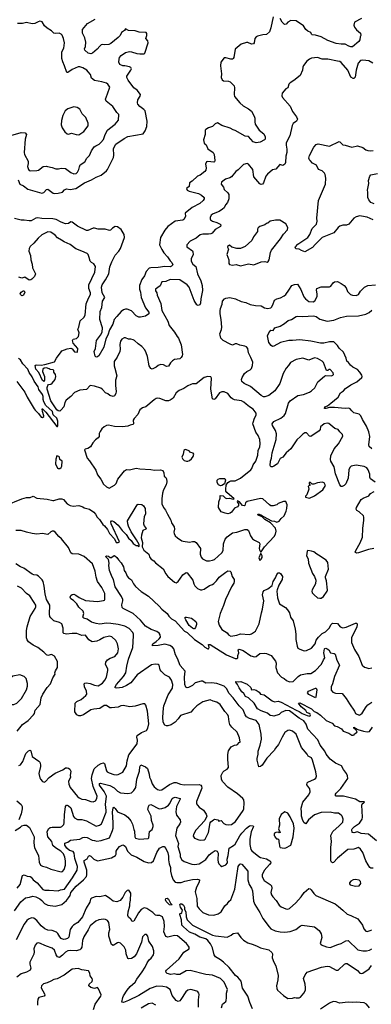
# Model space of a CAD drawing. Extents: x 1690054 to 1842981, y 782881 to 914114.
# Tile 458 of 656: x 1780595 to 1785340, y 806914 to 820218. Entities that reach past the tile are written whole.
import ezdxf

# ---------------------------------------------------------------- set-up
doc = ezdxf.new("R2010")
doc.units = 0

msp = doc.modelspace()

# ---------------------------------------------------------------- linework, layer by layer
at = {"layer": '0CON10XD'}
for points in [[(1780476, 818654), (1780615, 818694), (1780671, 818691), (1780686, 818665), (1780671, 818605), (1780654, 818425), (1780661, 818395), (1780708, 818308), (1780710, 818275), (1780702, 818235), (1780715, 818192), (1780725, 818181), (1780745, 818174), (1780825, 818179), (1780848, 818185), (1780910, 818235), (1780955, 818239), (1780972, 818232), (1781035, 818222), (1781085, 818201), (1781118, 818202), (1781155, 818212), (1781215, 818207), (1781285, 818154), (1781325, 818137), (1781355, 818141), (1781375, 818159), (1781395, 818193), (1781400, 818230), (1781410, 818255), (1781474, 818296), (1781500, 818345), (1781535, 818382), (1781565, 818446), (1781601, 818499), (1781621, 818515), (1781666, 818534), (1781692, 818558), (1781725, 818601), (1781748, 818665), (1781781, 818725), (1781805, 818749), (1781885, 818807), (1781928, 818862), (1781932, 818935), (1781904, 818965), (1781854, 819045), (1781762, 819115), (1781754, 819145), (1781779, 819215), (1781810, 819305), (1781783, 819345), (1781765, 819359), (1781705, 819376), (1781604, 819394), (1781565, 819428), (1781550, 819475), (1781520, 819515), (1781500, 819535), (1781445, 819569), (1781405, 819582), (1781385, 819579), (1781305, 819546), (1781245, 819504), (1781233, 819505), (1781202, 819595), (1781177, 819647), (1781166, 819694), (1781162, 819785), (1781191, 819835), (1781202, 819905), (1781188, 819965), (1781167, 820007), (1781154, 820024), (1781127, 820037), (1781075, 820032), (1781055, 820037), (1781025, 820068), (1780965, 820102), (1780932, 820135), (1780897, 820187), (1780885, 820194), (1780865, 820196), (1780845, 820190), (1780800, 820165), (1780765, 820162), (1780685, 820178), (1780635, 820164), (1780565, 820164)], [(1780574, 818054), (1780597, 817997), (1780645, 817973), (1780705, 817928), (1780895, 817874), (1780919, 817881), (1780955, 817921), (1780975, 817926), (1781045, 817872), (1781065, 817867), (1781115, 817872), (1781173, 817887), (1781200, 817920), (1781225, 817933), (1781275, 817921), (1781354, 817936), (1781469, 818015), (1781565, 818056), (1781625, 818090), (1781693, 818115), (1781765, 818175), (1781779, 818195), (1781861, 818355), (1781867, 818385), (1781859, 818475), (1781893, 818535), (1782006, 818614), (1782055, 818640), (1782261, 818675), (1782289, 818715), (1782311, 818775), (1782314, 818845), (1782287, 818985), (1782272, 819005), (1782215, 819046), (1782191, 819075), (1782185, 819095), (1782188, 819135), (1782222, 819185), (1782224, 819205), (1782182, 819265), (1782134, 819295), (1782060, 819400), (1782043, 819435), (1782043, 819455), (1782097, 819535), (1782102, 819555), (1782093, 819573), (1782075, 819582), (1782016, 819596), (1781985, 819596), (1781945, 819613), (1781932, 819642), (1781936, 819686), (1781941, 819705), (1781966, 819734), (1782025, 819772), (1782075, 819786), (1782105, 819784), (1782175, 819760), (1782215, 819754), (1782275, 819758), (1782285, 819763), (1782330, 819905), (1782323, 819933), (1782297, 819965), (1782312, 820005), (1782312, 820032), (1782300, 820045), (1782207, 820047), (1782155, 820066), (1782065, 820073), (1782025, 820094), (1782009, 820071), (1781970, 820045), (1781949, 820005), (1781925, 819976), (1781823, 819897), (1781796, 819884), (1781745, 819880), (1781715, 819884), (1781695, 819876), (1781675, 819861), (1781642, 819818), (1781576, 819764), (1781555, 819756), (1781517, 819767), (1781473, 819805), (1781470, 819825), (1781482, 819855), (1781488, 819912), (1781473, 819973), (1781444, 820035), (1781444, 820085), (1781510, 820165), (1781615, 820223)], [(1784015, 820258), (1783985, 820108), (1783964, 820055), (1783925, 820018), (1783875, 820014), (1783805, 819996), (1783785, 819984), (1783769, 819965), (1783758, 819905), (1783749, 819891), (1783725, 819888), (1783675, 819910), (1783655, 819911), (1783585, 819886), (1783505, 819818), (1783483, 819707), (1783476, 819694), (1783465, 819686), (1783446, 819684), (1783375, 819704), (1783355, 819700), (1783310, 819645), (1783303, 819595), (1783318, 819485), (1783315, 819435), (1783328, 819405), (1783345, 819390), (1783415, 819386), (1783437, 819377), (1783488, 819325), (1783496, 819295), (1783489, 819205), (1783495, 819182), (1783565, 819096), (1783610, 819055), (1783685, 819012), (1783723, 818983), (1783761, 818915), (1783769, 818885), (1783766, 818836), (1783774, 818805), (1783825, 818726), (1783890, 818675), (1783906, 818635), (1783906, 818605), (1783899, 818595), (1783842, 818565), (1783784, 818554), (1783745, 818569), (1783685, 818638), (1783636, 818645), (1783505, 818721), (1783475, 818729), (1783435, 818753), (1783325, 818787), (1783265, 818824), (1783235, 818812), (1783195, 818774), (1783145, 818756), (1783109, 818735), (1783099, 818725), (1783100, 818665), (1783076, 818596), (1783085, 818550), (1783110, 818525), (1783135, 818474), (1783206, 818425), (1783219, 818395), (1783230, 818315), (1783223, 818297), (1783215, 818292), (1783135, 818301), (1783117, 818295), (1783104, 818265), (1783110, 818215), (1783106, 818185), (1783094, 818165), (1783032, 818118), (1782995, 818103), (1782922, 818035), (1782888, 818015), (1782881, 817965), (1782844, 817935), (1782854, 817915), (1782881, 817901), (1783007, 817867), (1783047, 817847), (1783084, 817815), (1783086, 817795), (1783072, 817775), (1783026, 817735), (1782921, 817679), (1782830, 817605), (1782833, 817557), (1782812, 817518), (1782795, 817509), (1782695, 817495), (1782595, 817422), (1782555, 817374), (1782495, 817275), (1782482, 817175), (1782512, 817112)], [(1785208, 820232), (1785113, 820185), (1785104, 820145), (1785114, 820115), (1785141, 820081), (1785194, 820034), (1785199, 820005), (1785191, 819985), (1785187, 819945), (1785173, 819925), (1785085, 819853), (1785065, 819849), (1785035, 819860), (1784985, 819885), (1784935, 819885), (1784865, 819898), (1784755, 819938), (1784665, 819985), (1784585, 820008), (1784542, 820012), (1784532, 820022), (1784524, 820045), (1784485, 820061), (1784457, 820085), (1784425, 820136), (1784325, 820201), (1784255, 820207), (1784215, 820183), (1784191, 820159), (1784175, 820153), (1784165, 820157), (1784135, 820184), (1784112, 820235)], [(1785360, 819630), (1785305, 819662), (1785225, 819671), (1785195, 819664), (1785162, 819628), (1785135, 819535), (1785120, 819440), (1785106, 819424), (1785095, 819424), (1785062, 819442), (1785023, 819535), (1784935, 819640), (1784915, 819651), (1784884, 819656), (1784755, 819682), (1784675, 819686), (1784615, 819706), (1784535, 819696), (1784506, 819684), (1784471, 819655), (1784425, 819597), (1784416, 819575), (1784411, 819535), (1784378, 819462), (1784296, 819394), (1784243, 819365), (1784228, 819345), (1784215, 819298), (1784185, 819282), (1784138, 819225), (1784133, 819187), (1784143, 819165), (1784247, 819047), (1784278, 818975), (1784330, 818905), (1784342, 818875), (1784330, 818845), (1784286, 818814), (1784270, 818790), (1784241, 818649), (1784192, 818555), (1784190, 818520), (1784200, 818470), (1784198, 818425), (1784186, 818375), (1784182, 818288), (1784174, 818266), (1784144, 818246), (1784105, 818259), (1784052, 818198), (1784005, 818187), (1783940, 818130), (1783918, 818102), (1783886, 818014), (1783873, 817997), (1783855, 817992), (1783835, 817999), (1783753, 818095), (1783739, 818195), (1783685, 818267), (1783665, 818273), (1783615, 818261), (1783545, 818189), (1783514, 818165), (1783455, 818094), (1783430, 818080), (1783374, 818065), (1783319, 818021), (1783314, 817995), (1783345, 817955), (1783354, 817925), (1783405, 817877), (1783416, 817856), (1783419, 817795), (1783401, 817749), (1783373, 817717), (1783354, 817676), (1783334, 817656), (1783285, 817626), (1783204, 817595), (1783181, 817575), (1783166, 817546), (1783164, 817525), (1783172, 817512), (1783195, 817496), (1783255, 817478), (1783302, 817455), (1783310, 817445), (1783303, 817425), (1783235, 817384), (1783191, 817335), (1783173, 817325), (1783145, 817319), (1783065, 817322), (1783029, 817311), (1782975, 817266), (1782895, 817224), (1782849, 817175), (1782850, 817150), (1782925, 817096), (1782933, 817083), (1782936, 817045), (1782909, 816985), (1782908, 816955), (1782930, 816915), (1782973, 816883), (1782996, 816786), (1783041, 816691), (1783056, 816624), (1783061, 816559)], [(1781395, 818663), (1781459, 818705), (1781517, 818785), (1781519, 818819), (1781489, 818895), (1781437, 818947), (1781405, 819009), (1781372, 819032), (1781325, 819040), (1781245, 819011), (1781210, 818985), (1781179, 818925), (1781161, 818855), (1781154, 818795), (1781169, 818755), (1781203, 818703), (1781234, 818674), (1781255, 818672), (1781295, 818686), (1781355, 818668), (1781395, 818663)], [(1785365, 817514), (1785285, 817549), (1785255, 817556), (1785185, 817566), (1785135, 817556), (1785104, 817535), (1785035, 817457), (1785005, 817443), (1784955, 817440), (1784915, 817427), (1784895, 817412), (1784834, 817336), (1784675, 817274), (1784581, 817179), (1784545, 817141), (1784445, 817082), (1784398, 817098), (1784365, 817119), (1784325, 817120), (1784314, 817135), (1784315, 817148), (1784347, 817183), (1784484, 817276), (1784511, 817315), (1784543, 817397), (1784600, 817455), (1784609, 817495), (1784604, 817534), (1784627, 817775), (1784723, 817997), (1784726, 818075), (1784718, 818125), (1784710, 818145), (1784675, 818176), (1784627, 818195), (1784600, 818250), (1784548, 818278), (1784514, 818314), (1784504, 818325), (1784499, 818345), (1784506, 818384), (1784564, 818495), (1784595, 818531), (1784625, 818539), (1784775, 818507), (1784905, 818570), (1784915, 818568), (1784955, 818528), (1784985, 818523), (1785075, 818493), (1785155, 818515), (1785225, 818492), (1785265, 818461), (1785295, 818450), (1785325, 818444), (1785365, 818449)], [(1785378, 817728), (1785335, 817748), (1785305, 817785), (1785295, 817815), (1785295, 817885), (1785287, 817915), (1785306, 818005), (1785301, 818045), (1785321, 818105), (1785335, 818121), (1785425, 818138)], [(1782512, 817112), (1782538, 817068), (1782589, 817015), (1782625, 816960), (1782650, 816935), (1782663, 816905), (1782645, 816886), (1782625, 816879), (1782555, 816884), (1782465, 816870), (1782365, 816866), (1782341, 816859), (1782304, 816816), (1782281, 816759), (1782245, 816709), (1782211, 816625), (1782210, 816575), (1782224, 816535), (1782235, 816463), (1782293, 816325), (1782336, 816265), (1782337, 816243), (1782295, 816213), (1782227, 816197), (1782205, 816198), (1782165, 816216), (1782103, 816283), (1782046, 816306), (1782025, 816308), (1781995, 816297), (1781965, 816275), (1781905, 816208), (1781870, 816165), (1781852, 816105), (1781807, 816025), (1781784, 815955), (1781757, 815905), (1781729, 815791), (1781665, 815678), (1781635, 815656), (1781621, 815661), (1781613, 815673), (1781601, 815735), (1781619, 815775), (1781632, 815885), (1781687, 815953), (1781706, 815995), (1781712, 816055), (1781676, 816165), (1781682, 816275), (1781702, 816328), (1781712, 816415), (1781742, 816465), (1781706, 816526), (1781700, 816605), (1781709, 816635), (1781755, 816705), (1781796, 816785), (1781812, 816878), (1781838, 816945), (1781884, 817036), (1781935, 817091), (1781956, 817125), (1782011, 817275), (1782006, 817315), (1781963, 817383), (1781915, 817420), (1781885, 817422), (1781848, 817402), (1781820, 817375), (1781805, 817370), (1781748, 817388), (1781655, 817386), (1781605, 817401), (1781585, 817401), (1781515, 817370), (1781495, 817369), (1781375, 817426), (1781305, 817484), (1781285, 817485), (1781255, 817465), (1781215, 817459), (1781155, 817480), (1781088, 817518), (1781044, 817526), (1780895, 817531), (1780835, 817540), (1780815, 817537), (1780748, 817502), (1780725, 817500), (1780655, 817509), (1780615, 817509), (1780525, 817531)], [(1783575, 816894), (1783685, 816919), (1783754, 816906), (1783855, 816946), (1783905, 816950), (1783935, 816943), (1783950, 816950), (1783961, 816975), (1783979, 817071), (1783994, 817105), (1784115, 817256), (1784155, 817322), (1784210, 817380), (1784212, 817412), (1784185, 817458), (1784105, 817508), (1784045, 817508), (1783975, 817494), (1783945, 817468), (1783925, 817462), (1783904, 817446), (1783835, 817423), (1783812, 817405), (1783804, 817386), (1783803, 817355), (1783751, 817285), (1783726, 817235), (1783639, 817151), (1783575, 817128), (1783524, 817124), (1783456, 817146), (1783425, 817172), (1783400, 817155), (1783398, 817145), (1783404, 817134), (1783413, 817115), (1783392, 817045), (1783418, 816975), (1783418, 816925), (1783425, 816910), (1783465, 816903), (1783515, 816910), (1783575, 816894)], [(1783061, 816559), (1783038, 816445), (1783034, 816386), (1783025, 816363), (1783005, 816354), (1782984, 816365), (1782949, 816425), (1782883, 816603), (1782854, 816635), (1782755, 816703), (1782625, 816706), (1782565, 816681), (1782515, 816676), (1782489, 816621), (1782428, 816575), (1782428, 816555), (1782446, 816525), (1782452, 816495), (1782498, 816385), (1782515, 816289), (1782593, 816145), (1782614, 816085), (1782684, 815994), (1782718, 815935), (1782739, 815915), (1782776, 815825), (1782792, 815695), (1782789, 815675), (1782776, 815654), (1782755, 815634), (1782685, 815626), (1782655, 815610), (1782628, 815582), (1782603, 815535), (1782574, 815534), (1782535, 815556), (1782495, 815557), (1782465, 815546), (1782435, 815522), (1782385, 815496), (1782365, 815506), (1782343, 815543), (1782320, 815665), (1782303, 815715), (1782285, 815755), (1782245, 815804), (1782195, 815836), (1782145, 815884), (1782125, 815894), (1782095, 815902), (1782065, 815902), (1782023, 815917), (1782005, 815917), (1781975, 815903), (1781956, 815875), (1781945, 815830), (1781951, 815765), (1781948, 815735), (1781911, 815659), (1781872, 815598), (1781871, 815541), (1781879, 815509), (1781904, 815405), (1781890, 815345), (1781887, 815275), (1781898, 815195), (1781892, 815165), (1781873, 815135), (1781855, 815128), (1781812, 815142), (1781785, 815162), (1781754, 815174), (1781712, 815222), (1781688, 815238), (1781605, 815266), (1781544, 815276), (1781495, 815222), (1781405, 815211), (1781335, 815182), (1781287, 815125), (1781221, 815075), (1781204, 815045), (1781189, 814985), (1781155, 814945), (1781135, 814930), (1781115, 814932), (1781095, 814948), (1781015, 815067), (1780966, 815225), (1780964, 815246), (1780974, 815276), (1780985, 815287), (1781015, 815293), (1781033, 815307), (1781075, 815357), (1781084, 815395), (1781078, 815425), (1781058, 815455), (1781057, 815477), (1781048, 815488), (1781005, 815490), (1780992, 815502), (1780955, 815512), (1780925, 815510), (1780907, 815495), (1780901, 815465), (1780929, 815395), (1780930, 815345), (1780925, 815330), (1780905, 815342), (1780852, 815452), (1780813, 815495), (1780804, 815546), (1780816, 815554), (1780885, 815550), (1780935, 815557), (1781064, 815596), (1781090, 815645), (1781155, 815732), (1781166, 815744), (1781235, 815770), (1781285, 815781), (1781302, 815772), (1781335, 815729), (1781373, 815727), (1781378, 815775), (1781318, 815848), (1781308, 815885), (1781315, 815901), (1781361, 815909), (1781389, 815935), (1781398, 815988), (1781380, 816035), (1781391, 816065), (1781410, 816150), (1781462, 816195), (1781478, 816225), (1781493, 816377), (1781522, 816455), (1781552, 816505), (1781550, 816525), (1781527, 816585), (1781529, 816635), (1781611, 816805), (1781618, 816885), (1781595, 816921), (1781565, 816936), (1781546, 816955), (1781534, 817005), (1781517, 817047), (1781505, 817060), (1781435, 817092), (1781351, 817121), (1781275, 817181), (1781195, 817214), (1781160, 817240), (1781105, 817268), (1781073, 817305), (1781015, 817347), (1780975, 817352), (1780939, 817335), (1780895, 817311), (1780844, 817265), (1780785, 817197), (1780735, 817155), (1780722, 817125), (1780720, 817090), (1780740, 817030), (1780744, 816975), (1780763, 816913), (1780770, 816865), (1780807, 816785), (1780793, 816747), (1780758, 816712), (1780745, 816701), (1780725, 816699), (1780665, 816739), (1780625, 816726), (1780585, 816738)], [(1785391, 813971), (1785328, 814015), (1785321, 814035), (1785320, 814075), (1785297, 814137), (1785281, 814161), (1785245, 814180), (1785135, 814200), (1785068, 814185), (1785051, 814165), (1785037, 814135), (1785026, 814024), (1784995, 813947), (1784975, 813926), (1784945, 813909), (1784935, 813910), (1784914, 813935), (1784855, 814083), (1784840, 814175), (1784795, 814254), (1784791, 814275), (1784796, 814325), (1784840, 814420), (1784897, 814485), (1784955, 814590), (1784951, 814615), (1784917, 814647), (1784895, 814680), (1784846, 814695), (1784765, 814760), (1784745, 814766), (1784702, 814758), (1784656, 814715), (1784649, 814681), (1784635, 814663), (1784525, 814584), (1784505, 814592), (1784464, 814634), (1784445, 814637), (1784415, 814619), (1784385, 814584), (1784335, 814541), (1784255, 814420), (1784192, 814365), (1784145, 814306), (1784112, 814288), (1784072, 814218), (1784025, 814187), (1784005, 814178), (1783985, 814178), (1783974, 814195), (1783979, 814255), (1783993, 814295), (1784000, 814365), (1784058, 814545), (1784061, 814621), (1784048, 814665), (1784006, 814735), (1784003, 814757), (1784023, 814787), (1784121, 814835), (1784165, 814870), (1784182, 814898), (1784223, 815035), (1784245, 815070), (1784348, 815142), (1784425, 815154), (1784504, 815186), (1784533, 815205), (1784576, 815244), (1784617, 815325), (1784709, 815401), (1784725, 815408), (1784805, 815407), (1784822, 815415), (1784829, 815425), (1784825, 815448), (1784785, 815492), (1784768, 815492), (1784755, 815480), (1784735, 815480), (1784695, 815587), (1784675, 815606), (1784615, 815640), (1784575, 815648), (1784495, 815617), (1784414, 815644), (1784324, 815626), (1784248, 815585), (1784223, 815545), (1784190, 815510), (1784150, 815435), (1784106, 815304), (1784037, 815205), (1783955, 815142), (1783905, 815121), (1783885, 815123), (1783855, 815140), (1783712, 815262), (1783624, 815304), (1783595, 815327), (1783589, 815355), (1783597, 815385), (1783628, 815435), (1783660, 815465), (1783705, 815489), (1783722, 815505), (1783737, 815545), (1783739, 815589), (1783715, 815653), (1783683, 815715), (1783672, 815775), (1783655, 815797), (1783635, 815806), (1783568, 815818), (1783525, 815838), (1783505, 815839), (1783485, 815830), (1783465, 815822), (1783435, 815833), (1783340, 815885), (1783310, 815915), (1783299, 815955), (1783298, 815975), (1783320, 816030), (1783324, 816065), (1783314, 816165), (1783299, 816245), (1783300, 816285), (1783305, 816315), (1783329, 816375), (1783334, 816415), (1783358, 816445), (1783376, 816456), (1783430, 816465), (1783508, 816445), (1783585, 816411), (1783645, 816398), (1783705, 816368), (1783775, 816354), (1783855, 816353), (1783900, 816325), (1783945, 816316), (1783985, 816324), (1783995, 816334), (1784013, 816365), (1784035, 816429), (1784065, 816448), (1784115, 816458), (1784165, 816486), (1784185, 816504), (1784225, 816564), (1784266, 816624), (1784305, 816640), (1784342, 816642), (1784390, 816570), (1784430, 816475), (1784450, 816445), (1784495, 816412), (1784555, 816406), (1784580, 816420), (1784611, 816479), (1784611, 816515), (1784599, 816565), (1784606, 816584), (1784665, 816610), (1784775, 816608), (1784795, 816616), (1784825, 816660), (1784845, 816676), (1784885, 816680), (1784935, 816654), (1784973, 816625), (1784999, 816595), (1785019, 816545), (1785058, 816505), (1785085, 816495), (1785135, 816492), (1785166, 816505), (1785195, 816551), (1785250, 816605), (1785295, 816626), (1785395, 816636)], [(1780625, 816488), (1780604, 816504), (1780600, 816515), (1780613, 816535), (1780643, 816555), (1780655, 816556), (1780666, 816535), (1780645, 816494), (1780625, 816488)], [(1785345, 814420), (1785310, 814450), (1785306, 814475), (1785318, 814585), (1785305, 814650), (1785276, 814726), (1785220, 814815), (1785197, 814865), (1785175, 814886), (1785106, 814906), (1785075, 814933), (1785055, 814962), (1785038, 814968), (1784985, 814964), (1784845, 814979), (1784775, 814979), (1784725, 814964), (1784710, 814965), (1784712, 814985), (1784748, 815002), (1784794, 815035), (1784893, 815117), (1784925, 815174), (1784965, 815202), (1784991, 815235), (1785065, 815283), (1785146, 815325), (1785212, 815385), (1785216, 815395), (1785210, 815415), (1785187, 815455), (1785155, 815490), (1785091, 815521), (1785058, 815548), (1785032, 815585), (1785010, 815605), (1785000, 815645), (1784964, 815725), (1784908, 815778), (1784886, 815816), (1784835, 815864), (1784777, 815867), (1784701, 815849), (1784655, 815848), (1784525, 815872), (1784375, 815890), (1784277, 815883), (1784225, 815883), (1784113, 815857), (1784025, 815808), (1784005, 815802), (1783988, 815815), (1783959, 815855), (1783941, 815945), (1783955, 815985), (1783985, 816021), (1784015, 816020), (1784037, 816053), (1784111, 816079), (1784168, 816112), (1784220, 816155), (1784261, 816169), (1784325, 816206), (1784345, 816211), (1784415, 816207), (1784560, 816215), (1784596, 816206), (1784645, 816171), (1784745, 816143), (1784835, 816160), (1784926, 816194), (1785005, 816212), (1785166, 816216), (1785265, 816237), (1785309, 816261), (1785347, 816293)], [(1780555, 815330), (1780664, 815184), (1780695, 815118), (1780791, 814961), (1780805, 814940), (1780849, 814899), (1780885, 814847), (1780905, 814842), (1780920, 814855), (1780922, 814865), (1780903, 814925), (1780900, 814960), (1780905, 814960), (1780950, 814915), (1781095, 814722), (1781105, 814720), (1781112, 814728), (1781112, 814795), (1781095, 814836), (1781048, 814878), (1781039, 814925), (1780948, 815005), (1780923, 815055), (1780914, 815085), (1780914, 815125), (1780901, 815155), (1780853, 815223), (1780845, 815257), (1780792, 815332), (1780765, 815391), (1780721, 815451), (1780705, 815498), (1780638, 815568), (1780605, 815624), (1780578, 815638)], [(1783155, 812907), (1783195, 812914), (1783225, 812926), (1783325, 813013), (1783339, 813045), (1783344, 813135), (1783369, 813201), (1783395, 813231), (1783465, 813286), (1783527, 813293), (1783635, 813330), (1783665, 813330), (1783683, 813315), (1783709, 813245), (1783737, 813205), (1783762, 813185), (1783827, 813155), (1783834, 813135), (1783827, 813075), (1783830, 813055), (1783845, 813030), (1783855, 813030), (1783897, 813095), (1784029, 813235), (1784047, 813265), (1784054, 813305), (1784047, 813347), (1783980, 813420), (1783901, 813465), (1783869, 813499), (1783812, 813525), (1783810, 813535), (1783825, 813536), (1783858, 813525), (1783885, 813506), (1783995, 813448), (1784035, 813444), (1784065, 813430), (1784095, 813440), (1784124, 813476), (1784165, 813512), (1784191, 813575), (1784201, 813615), (1784203, 813663), (1784185, 813708), (1784155, 813708), (1784085, 813679), (1784065, 813663), (1784015, 813651), (1783985, 813651), (1783965, 813661), (1783877, 813745), (1783845, 813749), (1783665, 813710), (1783641, 813689), (1783632, 813655), (1783625, 813648), (1783600, 813655), (1783562, 813705), (1783533, 813717), (1783532, 813705), (1783550, 813675), (1783550, 813655), (1783533, 813637), (1783495, 813618), (1783455, 813563), (1783435, 813550), (1783405, 813543), (1783368, 813548), (1783315, 813568), (1783277, 813627), (1783282, 813705), (1783300, 813755), (1783302, 813788), (1783340, 813785), (1783367, 813757), (1783385, 813749), (1783426, 813754), (1783475, 813738), (1783488, 813742), (1783391, 813831), (1783379, 813849), (1783375, 813875), (1783380, 813930), (1783406, 813964), (1783425, 813980), (1783445, 813988), (1783502, 813988), (1783575, 814021), (1783715, 814137), (1783729, 814155), (1783745, 814203), (1783781, 814255), (1783809, 814335), (1783814, 814396), (1783835, 814448), (1783840, 814485), (1783836, 814545), (1783815, 814600), (1783781, 814645), (1783743, 814755), (1783744, 814775), (1783765, 814835), (1783788, 814875), (1783785, 814903), (1783746, 814956), (1783695, 814985), (1783650, 815025), (1783622, 815052), (1783589, 815069), (1783495, 815082), (1783465, 815094), (1783448, 815108), (1783405, 815167), (1783355, 815188), (1783325, 815188), (1783292, 815175), (1783235, 815093), (1783215, 815088), (1783197, 815097), (1783176, 815225), (1783182, 815375), (1783175, 815390), (1783135, 815398), (1783085, 815381), (1782975, 815296), (1782925, 815296), (1782905, 815290), (1782865, 815271), (1782812, 815235), (1782745, 815208), (1782705, 815174), (1782668, 815105), (1782627, 815075), (1782605, 815069), (1782565, 815069), (1782485, 815100), (1782455, 815104), (1782435, 815099), (1782408, 815082), (1782297, 814985), (1782252, 814975), (1782216, 814945), (1782189, 814885), (1782141, 814829), (1782128, 814805), (1782129, 814755), (1782124, 814746), (1782085, 814739), (1782055, 814724), (1781984, 814716), (1781875, 814720), (1781795, 814737), (1781765, 814734), (1781735, 814717), (1781702, 814688), (1781680, 814655), (1781667, 814625), (1781666, 814585), (1781655, 814568), (1781618, 814542), (1781580, 814500), (1781552, 814445), (1781516, 814424), (1781478, 814415), (1781469, 814405), (1781505, 814293), (1781537, 814257), (1781621, 814131), (1781645, 814069), (1781690, 814010), (1781725, 813943), (1781765, 813905), (1781803, 813887), (1781873, 813927), (1781895, 813953), (1781921, 814009), (1782010, 814120), (1782035, 814141), (1782075, 814134), (1782165, 814158), (1782215, 814149), (1782365, 814141), (1782415, 814132), (1782496, 814136), (1782525, 814126), (1782539, 814095), (1782545, 814048), (1782565, 814032), (1782576, 814015), (1782580, 813975), (1782571, 813935), (1782536, 813864), (1782521, 813819), (1782511, 813745), (1782514, 813675), (1782534, 813625), (1782563, 813593), (1782588, 813535), (1782635, 813455), (1782645, 813421), (1782678, 813365), (1782684, 813335), (1782674, 813295), (1782680, 813275), (1782695, 813246), (1782725, 813216), (1782785, 813176), (1782801, 813171), (1782885, 813160), (1782928, 813168), (1782955, 813167), (1782975, 813152), (1783036, 813075), (1783031, 812995), (1783046, 812955), (1783063, 812933), (1783115, 812908), (1783155, 812907)], [(1782865, 814252), (1782885, 814260), (1782912, 814285), (1782935, 814318), (1782946, 814346), (1782935, 814362), (1782901, 814371), (1782885, 814388), (1782835, 814412), (1782822, 814408), (1782810, 814395), (1782801, 814349), (1782784, 814305), (1782795, 814280), (1782815, 814263), (1782845, 814252), (1782865, 814252)], [(1781135, 814152), (1781155, 814168), (1781163, 814185), (1781169, 814255), (1781137, 814275), (1781132, 814305), (1781122, 814315), (1781097, 814323), (1781082, 814278), (1781077, 814217), (1781105, 814160), (1781115, 814152), (1781135, 814152)], [(1783305, 813918), (1783276, 813935), (1783258, 813965), (1783262, 813995), (1783275, 814011), (1783295, 814019), (1783365, 814017), (1783371, 813995), (1783357, 813945), (1783325, 813924), (1783305, 813918)], [(1784505, 813753), (1784575, 813783), (1784688, 813865), (1784720, 813925), (1784705, 813960), (1784675, 813971), (1784615, 813960), (1784565, 813941), (1784543, 813943), (1784515, 813970), (1784502, 813958), (1784500, 813945), (1784510, 813935), (1784510, 813925), (1784490, 813915), (1784498, 813875), (1784472, 813798), (1784452, 813778), (1784450, 813765), (1784505, 813753)], [(1780405, 813652), (1780625, 813744), (1780685, 813760), (1780735, 813760), (1780775, 813778), (1780825, 813754), (1780965, 813738), (1781042, 813722), (1781058, 813722), (1781126, 813746), (1781166, 813746), (1781188, 813735), (1781235, 813678), (1781275, 813654), (1781315, 813646), (1781395, 813652), (1781445, 813634), (1781465, 813623), (1781535, 813603), (1781595, 813563), (1781618, 813538), (1781641, 813495), (1781674, 813465), (1781716, 813395), (1781739, 813379), (1781779, 813329), (1781805, 813275), (1781873, 813205), (1781895, 813156), (1781925, 813152), (1781941, 813165), (1781830, 813405), (1781826, 813435), (1781833, 813445), (1781843, 813447), (1781865, 813439), (1781925, 813387), (1781977, 813315), (1782032, 813262), (1782065, 813214), (1782101, 813181), (1782125, 813141), (1782165, 813114), (1782185, 813112), (1782208, 813102), (1782208, 813125), (1782170, 813190), (1782100, 813300), (1782062, 813375), (1782053, 813405), (1782052, 813445), (1782165, 813642), (1782185, 813668), (1782195, 813672), (1782245, 813669), (1782265, 813650), (1782287, 813615), (1782294, 813535), (1782277, 813503), (1782266, 813405), (1782275, 813379), (1782301, 813345), (1782297, 813333), (1782255, 813314), (1782237, 813255), (1782236, 813215), (1782253, 813155), (1782248, 813095), (1782270, 813050), (1782336, 812995), (1782353, 812953), (1782370, 812930), (1782405, 812907), (1782430, 812880), (1782529, 812799), (1782565, 812729), (1782596, 812695), (1782685, 812618), (1782705, 812607), (1782735, 812626), (1782795, 812716), (1782842, 812748), (1782855, 812746), (1782932, 812645), (1782943, 812595), (1782958, 812568), (1782995, 812534), (1783035, 812516), (1783055, 812514), (1783085, 812522), (1783155, 812575), (1783195, 812587), (1783215, 812599), (1783252, 812635), (1783285, 812686), (1783375, 812751), (1783405, 812769), (1783436, 812766), (1783446, 812756), (1783463, 812695), (1783489, 812655), (1783490, 812625), (1783485, 812605), (1783454, 812556), (1783371, 812385), (1783347, 812303), (1783301, 812195), (1783272, 812085), (1783285, 812036), (1783325, 811977), (1783393, 811933), (1783415, 811908), (1783445, 811889), (1783525, 811902), (1783575, 811921), (1783695, 811910), (1783725, 811921), (1783775, 811954), (1783825, 812057), (1783856, 812204), (1783873, 812255), (1783890, 812365), (1783873, 812445), (1783881, 812489), (1783894, 812506), (1783945, 812530), (1784001, 812575), (1784015, 812625), (1784045, 812675), (1784065, 812723), (1784085, 812744), (1784102, 812742), (1784115, 812734), (1784140, 812695), (1784137, 812655), (1784092, 812578), (1784069, 812515), (1784066, 812495), (1784074, 812405), (1784101, 812325), (1784184, 812274), (1784210, 812245), (1784234, 812204), (1784249, 812145), (1784284, 812095), (1784311, 811985), (1784322, 811915), (1784321, 811845), (1784338, 811755), (1784348, 811728), (1784375, 811711), (1784435, 811692), (1784464, 811696), (1784534, 811726), (1784581, 811785), (1784598, 811835), (1784628, 811875), (1784675, 811923), (1784722, 811948), (1784772, 811995), (1784797, 812045), (1784815, 812063), (1784885, 812061), (1784920, 812015), (1784955, 812003), (1785000, 812010), (1785125, 812064), (1785143, 812063), (1785150, 812045), (1785144, 812015), (1785074, 811866), (1785073, 811803), (1785115, 811708), (1785172, 811615), (1785216, 811496), (1785248, 811468), (1785267, 811467), (1785305, 811451), (1785345, 811460)], [(1785375, 813074), (1785302, 813058), (1785165, 813014), (1785145, 813011), (1785127, 813017), (1785123, 813025), (1785131, 813045), (1785191, 813149), (1785223, 813225), (1785224, 813345), (1785240, 813455), (1785240, 813495), (1785234, 813515), (1785176, 813566), (1785144, 813585), (1785136, 813605), (1785140, 813625), (1785205, 813734), (1785229, 813751), (1785305, 813784), (1785329, 813815), (1785380, 813845)], [(1782536, 810914), (1782541, 810945), (1782598, 811095), (1782656, 811185), (1782662, 811235), (1782645, 811295), (1782615, 811334), (1782555, 811368), (1782502, 811415), (1782491, 811435), (1782477, 811495), (1782464, 811504), (1782425, 811511), (1782375, 811501), (1782181, 811365), (1782095, 811257), (1782035, 811221), (1781976, 811194), (1781905, 811184), (1781885, 811192), (1781884, 811205), (1781902, 811235), (1781995, 811342), (1782028, 811395), (1782043, 811485), (1782063, 811577), (1782124, 811736), (1782133, 811893), (1782131, 811915), (1782120, 811940), (1782072, 811992), (1782015, 812024), (1781926, 812046), (1781825, 812060), (1781765, 812065), (1781675, 812052), (1781625, 812059), (1781565, 812077), (1781505, 812116), (1781460, 812130), (1781449, 812145), (1781459, 812195), (1781450, 812225), (1781395, 812281), (1781365, 812325), (1781320, 812370), (1781283, 812395), (1781274, 812414), (1781285, 812436), (1781305, 812450), (1781325, 812454), (1781353, 812443), (1781399, 812409), (1781485, 812372), (1781645, 812356), (1781725, 812369), (1781739, 812375), (1781744, 812385), (1781742, 812465), (1781705, 812544), (1781647, 812627), (1781628, 812685), (1781612, 812765), (1781576, 812865), (1781465, 812967), (1781395, 812997), (1781305, 813002), (1781285, 813014), (1781254, 813085), (1781160, 813205), (1781124, 813234), (1781075, 813295), (1781055, 813306), (1781035, 813308), (1781015, 813300), (1780975, 813262), (1780946, 813266), (1780905, 813274), (1780825, 813268), (1780765, 813274), (1780685, 813292), (1780615, 813318), (1780544, 813316)], [(1783478, 811055), (1783423, 811113), (1783385, 811183), (1783355, 811213), (1783255, 811247), (1783185, 811260), (1783105, 811252), (1783060, 811280), (1783045, 811281), (1782965, 811256), (1782925, 811222), (1782875, 811196), (1782855, 811192), (1782835, 811199), (1782825, 811235), (1782818, 811335), (1782827, 811415), (1782762, 811492), (1782725, 811585), (1782696, 811635), (1782674, 811715), (1782655, 811739), (1782622, 811762), (1782555, 811781), (1782465, 811762), (1782386, 811756), (1782386, 811775), (1782393, 811785), (1782435, 811816), (1782479, 811851), (1782493, 811875), (1782491, 811905), (1782475, 811928), (1782445, 811951), (1782368, 811978), (1782295, 812022), (1782225, 812105), (1782125, 812196), (1781990, 812260), (1781977, 812275), (1781972, 812312), (1781989, 812365), (1781986, 812385), (1781971, 812425), (1781885, 812555), (1781861, 812655), (1781841, 812685), (1781808, 812775), (1781796, 812844), (1781802, 812875), (1781792, 812922), (1781754, 812965), (1781767, 812973), (1781795, 812970), (1781815, 812950), (1781835, 812950), (1781860, 812975), (1781875, 812978), (1781905, 812952), (1781928, 812918), (1781965, 812879), (1781995, 812827), (1782007, 812777), (1782028, 812745), (1782047, 812697), (1782065, 812676), (1782105, 812648), (1782131, 812595), (1782158, 812558), (1782234, 812494), (1782335, 812430), (1782478, 812295), (1782513, 812253), (1782583, 812195), (1782607, 812157), (1782644, 812124), (1782692, 812095), (1782821, 811955), (1782857, 811937), (1782954, 811845), (1783057, 811777), (1783095, 811739), (1783135, 811717), (1783145, 811718), (1783152, 811735), (1783142, 811775), (1783165, 811778), (1783385, 811635), (1783505, 811586), (1783525, 811586), (1783540, 811595), (1783541, 811629), (1783552, 811665), (1783542, 811705), (1783555, 811711), (1783611, 811695), (1783715, 811622), (1783765, 811609), (1783786, 811614), (1783835, 811654), (1783901, 811659), (1783925, 811655), (1783988, 811625), (1784045, 811549), (1784054, 811525), (1784053, 811465), (1784075, 811395), (1784128, 811335), (1784166, 811316), (1784195, 811290), (1784235, 811273), (1784285, 811275), (1784328, 811315), (1784355, 811345), (1784385, 811365), (1784475, 811382), (1784525, 811382), (1784588, 811425), (1784668, 811512), (1784695, 811567), (1784715, 811594), (1784701, 811661), (1784709, 811715), (1784715, 811724), (1784725, 811726), (1784745, 811719), (1784765, 811702), (1784790, 811665), (1784838, 811655), (1784853, 811643), (1784874, 811564), (1784909, 811495), (1784845, 811345), (1784815, 811245), (1784797, 811205), (1784799, 811159), (1784822, 811132), (1784855, 811117), (1784945, 811113), (1785002, 811045), (1785044, 810975), (1785113, 810875), (1785127, 810845), (1785175, 810820), (1785195, 810830), (1785215, 810850), (1785270, 810935), (1785295, 810960), (1785345, 810996)], [(1783835, 812912), (1783855, 812927), (1783865, 812950), (1783866, 812976), (1783855, 813000), (1783845, 813000), (1783824, 812945), (1783835, 812912)], [(1784645, 812400), (1784665, 812403), (1784695, 812423), (1784743, 812495), (1784748, 812512), (1784736, 812635), (1784721, 812675), (1784721, 812695), (1784761, 812795), (1784753, 812885), (1784732, 812915), (1784629, 812985), (1784605, 812995), (1784565, 813027), (1784535, 813039), (1784485, 813048), (1784473, 813037), (1784466, 812976), (1784487, 812935), (1784493, 812873), (1784546, 812736), (1784574, 812694), (1784592, 812645), (1784586, 812595), (1784544, 812515), (1784539, 812495), (1784544, 812475), (1784567, 812445), (1784615, 812407), (1784645, 812400)], [(1780585, 810141), (1780605, 810149), (1780639, 810195), (1780680, 810305), (1780715, 810340), (1780735, 810349), (1780745, 810340), (1780764, 810264), (1780855, 810199), (1780866, 810185), (1780878, 810148), (1780878, 810128), (1780854, 810035), (1780866, 809976), (1780876, 809956), (1780902, 809925), (1780925, 809917), (1780945, 809927), (1780995, 809981), (1781075, 810039), (1781178, 810082), (1781215, 810108), (1781235, 810110), (1781255, 810103), (1781272, 810092), (1781286, 810065), (1781276, 810005), (1781279, 809985), (1781254, 809924), (1781258, 809888), (1781276, 809845), (1781375, 809721), (1781396, 809706), (1781435, 809686), (1781485, 809681), (1781553, 809653), (1781585, 809650), (1781616, 809665), (1781634, 809695), (1781639, 809725), (1781585, 809855), (1781566, 809965), (1781571, 810015), (1781598, 810095), (1781654, 810145), (1781695, 810167), (1781725, 810176), (1781739, 810169), (1781768, 810068), (1781776, 810055), (1781801, 810041), (1781865, 810019), (1781905, 810014), (1781925, 810019), (1781985, 810050), (1782036, 810135), (1782046, 810205), (1782068, 810285), (1782180, 810435), (1782184, 810485), (1782174, 810525), (1782181, 810545), (1782238, 810585), (1782305, 810612), (1782325, 810645), (1782336, 810705), (1782321, 810875), (1782299, 810955), (1782285, 810972), (1782255, 810976), (1782155, 810941), (1782082, 810932), (1781991, 810951), (1781960, 810945), (1781925, 810928), (1781835, 810919), (1781812, 810922), (1781765, 810950), (1781735, 810952), (1781675, 810909), (1781596, 810904), (1781555, 810892), (1781455, 810827), (1781415, 810810), (1781395, 810810), (1781366, 810826), (1781339, 810865), (1781344, 810985), (1781365, 811007), (1781425, 811032), (1781488, 811085), (1781502, 811105), (1781497, 811145), (1781471, 811205), (1781466, 811244), (1781473, 811255), (1781495, 811258), (1781545, 811248), (1781605, 811225), (1781652, 811218), (1781714, 811255), (1781745, 811292), (1781765, 811335), (1781784, 811425), (1781783, 811445), (1781754, 811505), (1781759, 811535), (1781782, 811568), (1781818, 811592), (1781879, 811615), (1781919, 811665), (1781928, 811718), (1781913, 811785), (1781891, 811831), (1781839, 811879), (1781805, 811888), (1781729, 811871), (1781675, 811838), (1781637, 811823), (1781575, 811813), (1781529, 811839), (1781485, 811901), (1781435, 811899), (1781365, 811926), (1781305, 811925), (1781225, 811914), (1781193, 811923), (1781184, 811935), (1781183, 811995), (1781164, 812054), (1781132, 812075), (1781055, 812096), (1781014, 812134), (1781001, 812155), (1780996, 812185), (1781001, 812305), (1780956, 812384), (1780939, 812459), (1780927, 812565), (1780911, 812625), (1780899, 812649), (1780850, 812700), (1780825, 812713), (1780785, 812716), (1780764, 812724), (1780652, 812805), (1780605, 812824), (1780545, 812866)], [(1780561, 810605), (1780634, 810696), (1780711, 810749), (1780783, 810827), (1780794, 810845), (1780805, 810890), (1780870, 810965), (1780884, 811055), (1780906, 811105), (1780966, 811194), (1781011, 811245), (1781044, 811325), (1781072, 811375), (1781071, 811395), (1781080, 811420), (1781106, 811464), (1781104, 811545), (1781065, 811620), (1781025, 811640), (1780975, 811627), (1780956, 811636), (1780923, 811673), (1780841, 811735), (1780777, 811767), (1780715, 811812), (1780698, 811838), (1780688, 811865), (1780686, 811965), (1780696, 812015), (1780737, 812153), (1780806, 812264), (1780812, 812285), (1780811, 812305), (1780792, 812345), (1780732, 812435), (1780687, 812467), (1780619, 812539), (1780565, 812564)], [(1782945, 811986), (1782925, 811997), (1782884, 812034), (1782835, 812107), (1782824, 812135), (1782827, 812143), (1782845, 812146), (1782915, 812131), (1782973, 812085), (1782982, 812065), (1782982, 812045), (1782969, 812005), (1782955, 811988), (1782945, 811986)], [(1780445, 810964), (1780515, 810964), (1780555, 810984), (1780620, 811045), (1780685, 811165), (1780700, 811215), (1780701, 811251), (1780681, 811315), (1780654, 811344), (1780596, 811366), (1780502, 811348), (1780447, 811305), (1780394, 811215), (1780372, 811118), (1780371, 811061), (1780413, 810983), (1780445, 810964)], [(1785411, 809125), (1785304, 809214), (1785205, 809221), (1785155, 809247), (1785105, 809230), (1785083, 809235), (1785076, 809275), (1785080, 809285), (1785115, 809317), (1785180, 809360), (1785216, 809414), (1785219, 809445), (1785210, 809605), (1785222, 809628), (1785235, 809630), (1785250, 809645), (1785245, 809650), (1785185, 809650), (1785127, 809687), (1784965, 809728), (1784868, 809728), (1784854, 809745), (1784865, 809767), (1784880, 809780), (1784929, 809831), (1785021, 809965), (1785017, 810003), (1785004, 810035), (1784966, 810085), (1784938, 810138), (1784855, 810174), (1784783, 810225), (1784729, 810295), (1784715, 810335), (1784649, 810415), (1784617, 810487), (1784485, 810630), (1784459, 810699), (1784428, 810745), (1784365, 810780), (1784235, 810880), (1784185, 810885), (1784125, 810855), (1784095, 810832), (1784025, 810808), (1784005, 810810), (1783976, 810816), (1783938, 810848), (1783855, 810880), (1783805, 810908), (1783761, 810981), (1783685, 811054), (1783641, 811075), (1783619, 811115), (1783595, 811137), (1783555, 811190), (1783536, 811236), (1783512, 811265), (1783512, 811278), (1783545, 811272), (1783580, 811275), (1783665, 811238), (1783714, 811195), (1783725, 811164), (1783755, 811169), (1783785, 811157), (1783825, 811134), (1783846, 811105), (1783895, 811094), (1784003, 811013), (1784035, 811002), (1784085, 811008), (1784125, 810998), (1784325, 810888), (1784365, 810872), (1784409, 810845), (1784475, 810816), (1784505, 810809), (1784516, 810814), (1784520, 810825), (1784517, 810835), (1784502, 810845), (1784468, 810858), (1784455, 810885), (1784393, 810933), (1784358, 810985), (1784375, 810988), (1784535, 810906), (1784571, 810871), (1784605, 810856), (1784655, 810819), (1784730, 810750), (1784811, 810711), (1784845, 810676), (1784878, 810668), (1784939, 810635), (1784959, 810605), (1785038, 810578), (1785075, 810553), (1785095, 810550), (1785110, 810555), (1785115, 810570), (1785147, 810593), (1785135, 810620), (1785102, 810645), (1785103, 810657), (1785115, 810656), (1785118, 810648), (1785157, 810627), (1785235, 810604), (1785285, 810596), (1785315, 810601), (1785355, 810660)], [(1784585, 811056), (1784495, 811100), (1784480, 811125), (1784494, 811146), (1784585, 811187), (1784596, 811185), (1784605, 811165), (1784593, 811067), (1784585, 811056)], [(1780535, 809263), (1780604, 809306), (1780625, 809328), (1780655, 809337), (1780685, 809334), (1780726, 809305), (1780789, 809175), (1780788, 809095), (1780795, 809030), (1780848, 808925), (1780859, 808835), (1780875, 808796), (1780901, 808781), (1780956, 808766), (1781015, 808740), (1781155, 808706), (1781172, 808708), (1781195, 808736), (1781215, 808795), (1781215, 808855), (1781204, 808904), (1781185, 808947), (1781149, 808985), (1781078, 809028), (1781041, 809061), (1781029, 809115), (1780976, 809175), (1780966, 809245), (1780983, 809287), (1781005, 809305), (1781035, 809310), (1781145, 809309), (1781165, 809319), (1781190, 809345), (1781197, 809365), (1781198, 809475), (1781214, 809586), (1781225, 809603), (1781235, 809606), (1781255, 809597), (1781285, 809568), (1781323, 809453), (1781335, 809435), (1781375, 809413), (1781435, 809410), (1781495, 809395), (1781625, 809322), (1781672, 809335), (1781697, 809353), (1781714, 809385), (1781761, 809511), (1781764, 809535), (1781753, 809615), (1781766, 809726), (1781735, 809790), (1781671, 809875), (1781673, 809897), (1781685, 809901), (1781813, 809873), (1781870, 809840), (1781915, 809793), (1781955, 809770), (1782055, 809762), (1782105, 809772), (1782135, 809802), (1782161, 809845), (1782177, 809955), (1782212, 810065), (1782218, 810125), (1782232, 810148), (1782295, 810122), (1782322, 810102), (1782343, 810023), (1782346, 809985), (1782367, 809947), (1782384, 809895), (1782411, 809851), (1782455, 809815), (1782485, 809806), (1782515, 809810), (1782615, 809885), (1782678, 809912), (1782705, 809911), (1782765, 809888), (1782815, 809878), (1783015, 809884), (1783040, 809875), (1783050, 809860), (1783051, 809835), (1782981, 809655), (1782982, 809625), (1782993, 809603), (1783015, 809580), (1783075, 809537), (1783111, 809485), (1783120, 809455), (1783092, 809398), (1782971, 809269), (1782941, 809209), (1782936, 809185), (1782955, 809158), (1783011, 809135), (1783035, 809131), (1783084, 809135), (1783098, 809145), (1783143, 809235), (1783164, 809366), (1783175, 809382), (1783211, 809409), (1783225, 809416), (1783268, 809405), (1783285, 809383), (1783290, 809395), (1783315, 809399), (1783349, 809359), (1783375, 809346), (1783415, 809338), (1783455, 809344), (1783507, 809383), (1783609, 809531), (1783618, 809555), (1783626, 809636), (1783618, 809675), (1783606, 809695), (1783535, 809758), (1783405, 809847), (1783332, 809925), (1783319, 809955), (1783316, 810005), (1783335, 810051), (1783355, 810070), (1783397, 810093), (1783411, 810115), (1783402, 810228), (1783405, 810290), (1783415, 810338), (1783448, 810395), (1783494, 810416), (1783525, 810418), (1783536, 810424), (1783555, 810450), (1783570, 810455), (1783561, 810515), (1783532, 810592), (1783458, 810658), (1783433, 810693), (1783421, 810731), (1783414, 810805), (1783405, 810826), (1783365, 810872), (1783301, 810965), (1783255, 810996), (1783208, 811008), (1783165, 811029), (1783068, 811002), (1782984, 810945), (1782935, 810899), (1782905, 810861), (1782764, 810816), (1782735, 810772), (1782693, 810727), (1782640, 810690), (1782595, 810679), (1782575, 810679), (1782555, 810688), (1782529, 810725), (1782526, 810795), (1782536, 810914)], [(1785365, 808754), (1785335, 808755), (1785318, 808765), (1785298, 808798), (1785267, 808855), (1785227, 808967), (1785195, 809011), (1785165, 809032), (1785105, 809011), (1785025, 809006), (1784882, 808888), (1784830, 808830), (1784815, 808826), (1784805, 808833), (1784796, 808855), (1784792, 808895), (1784793, 809035), (1784803, 809115), (1784795, 809195), (1784820, 809250), (1784908, 809325), (1784954, 809375), (1784960, 809415), (1784947, 809455), (1784935, 809470), (1784896, 809496), (1784845, 809497), (1784785, 809511), (1784665, 809504), (1784574, 809475), (1784492, 809405), (1784455, 809354), (1784435, 809366), (1784415, 809400), (1784400, 809455), (1784396, 809505), (1784395, 809565), (1784415, 809645), (1784498, 809745), (1784517, 809785), (1784512, 809825), (1784472, 809882), (1784473, 809905), (1784482, 809915), (1784575, 809956), (1784590, 809970), (1784599, 809995), (1784591, 810055), (1784548, 810215), (1784533, 810243), (1784490, 810265), (1784476, 810295), (1784399, 810385), (1784326, 810566), (1784275, 810604), (1784235, 810617), (1784215, 810614), (1784173, 810587), (1784136, 810525), (1784087, 810425), (1784046, 810375), (1784031, 810345), (1783931, 810239), (1783865, 810146), (1783845, 810127), (1783820, 810125), (1783800, 810215), (1783801, 810235), (1783813, 810295), (1783811, 810335), (1783838, 810415), (1783857, 810495), (1783854, 810566), (1783828, 810695), (1783785, 810749), (1783697, 810777), (1783657, 810797), (1783638, 810825), (1783612, 810895), (1783556, 810946), (1783478, 811055)], [(1780555, 809664), (1780613, 809615), (1780630, 809585), (1780630, 809555), (1780614, 809486), (1780583, 809405)], [(1780560, 808485), (1780601, 808535), (1780634, 808655), (1780655, 808664), (1780695, 808646), (1780735, 808640), (1780751, 808631), (1780775, 808595), (1780830, 808555), (1780906, 808465), (1780935, 808456), (1780992, 808458), (1781115, 808447), (1781145, 808461), (1781198, 808472), (1781307, 808625), (1781370, 808725), (1781373, 808775), (1781341, 808885), (1781330, 808955), (1781315, 808977), (1781265, 808994), (1781231, 809025), (1781204, 809065), (1781205, 809091), (1781244, 809105), (1781279, 809131), (1781405, 809144), (1781445, 809166), (1781475, 809172), (1781505, 809166), (1781571, 809131), (1781605, 809129), (1781635, 809119), (1781695, 809129), (1781807, 809165), (1781847, 809263), (1781855, 809295), (1781858, 809365), (1781848, 809515), (1781855, 809565), (1781865, 809576), (1781885, 809559), (1781915, 809514), (1782015, 809473), (1782055, 809443), (1782095, 809395), (1782118, 809348), (1782134, 809275), (1782144, 809255), (1782147, 809177), (1782157, 809157), (1782214, 809144), (1782327, 809153), (1782338, 809165), (1782345, 809250), (1782382, 809278), (1782398, 809315), (1782397, 809335), (1782375, 809398), (1782368, 809458), (1782324, 809545), (1782332, 809585), (1782344, 809606), (1782365, 809612), (1782475, 809554), (1782511, 809559), (1782558, 809572), (1782605, 809605), (1782622, 809628), (1782654, 809695), (1782665, 809706), (1782695, 809712), (1782760, 809695), (1782760, 809685), (1782713, 809587), (1782703, 809515), (1782711, 809471), (1782759, 809409), (1782767, 809375), (1782758, 809352), (1782717, 809295), (1782699, 809195), (1782739, 809085), (1782731, 809045), (1782760, 808945), (1782760, 808905), (1782785, 808865), (1782815, 808846), (1782916, 808806), (1782955, 808802), (1783015, 808811), (1783055, 808833), (1783105, 808872), (1783151, 808935), (1783194, 808965), (1783235, 808991), (1783259, 808985), (1783273, 808955), (1783270, 808865), (1783273, 808833), (1783283, 808813), (1783305, 808789), (1783325, 808778), (1783375, 808798), (1783398, 808825), (1783394, 808875), (1783410, 808925), (1783421, 809025), (1783480, 809060), (1783501, 809079), (1783565, 809189), (1783595, 809227), (1783655, 809293), (1783695, 809326), (1783715, 809331), (1783744, 809324), (1783748, 809315), (1783720, 809245), (1783701, 809145), (1783700, 809075), (1783715, 809005), (1783728, 808988), (1783822, 808912), (1783845, 808899), (1783925, 808878), (1783971, 808855), (1783980, 808845), (1783984, 808825), (1783965, 808804), (1783896, 808724), (1783868, 808665), (1783867, 808635), (1783896, 808586), (1783974, 808534), (1783992, 808515), (1783998, 808482), (1783986, 808425), (1783995, 808392), (1784009, 808365), (1784055, 808316), (1784096, 808255), (1784125, 808231), (1784185, 808204), (1784215, 808202), (1784235, 808209), (1784323, 808285), (1784393, 808365), (1784433, 808427), (1784495, 808479), (1784515, 808473), (1784530, 808460), (1784565, 808410), (1784593, 808385), (1784851, 808271), (1784898, 808238), (1784955, 808186), (1785013, 808133), (1785065, 808116), (1785158, 808068), (1785219, 807985), (1785237, 807935), (1785265, 807902), (1785285, 807898), (1785325, 807910), (1785345, 807921)], [(1784165, 809023), (1784185, 809028), (1784254, 809066), (1784286, 809175), (1784297, 809295), (1784291, 809355), (1784247, 809447), (1784213, 809495), (1784175, 809514), (1784125, 809480), (1784095, 809420), (1784099, 809335), (1784088, 809285), (1784110, 809235), (1784095, 809230), (1784085, 809240), (1784053, 809237), (1784034, 809226), (1784030, 809215), (1784030, 809195), (1784040, 809185), (1784040, 809175), (1784062, 809152), (1784078, 809148), (1784090, 809135), (1784090, 809105), (1784097, 809097), (1784103, 809053), (1784112, 809035), (1784165, 809023)], [(1780523, 808177), (1780611, 808299), (1780675, 808353), (1780729, 808361), (1780774, 808376), (1780815, 808365), (1780865, 808338), (1780895, 808315), (1780928, 808275), (1780975, 808254), (1781075, 808241), (1781165, 808265), (1781225, 808318), (1781255, 808354), (1781275, 808385), (1781287, 808425), (1781359, 808511), (1781456, 808594), (1781497, 808643), (1781503, 808665), (1781501, 808725), (1781467, 808835), (1781465, 808856), (1781505, 808879), (1781525, 808918), (1781535, 808924), (1781555, 808915), (1781595, 808874), (1781645, 808852), (1781832, 808895), (1781887, 808925), (1781895, 808945), (1781899, 808985), (1781909, 809005), (1781940, 809045), (1781985, 809070), (1782005, 809061), (1782021, 809045), (1782052, 808982), (1782100, 808935), (1782175, 808902), (1782276, 808845), (1782335, 808826), (1782375, 808832), (1782402, 808855), (1782445, 808966), (1782482, 809025), (1782525, 809045), (1782545, 809045), (1782569, 809019), (1782592, 808962), (1782602, 808915), (1782605, 808865), (1782613, 808813), (1782632, 808765), (1782630, 808715), (1782643, 808655), (1782667, 808597), (1782695, 808566), (1782715, 808558), (1782775, 808560), (1782825, 808579), (1782925, 808602), (1782996, 808606), (1783021, 808595), (1783019, 808565), (1782980, 808495), (1782965, 808435), (1782984, 808345), (1782992, 808242), (1783015, 808204), (1783067, 808157), (1783145, 808124), (1783215, 808120), (1783272, 808138), (1783315, 808166), (1783362, 808245), (1783398, 808275), (1783422, 808308), (1783446, 808325), (1783500, 808470), (1783544, 808775), (1783565, 808809), (1783575, 808813), (1783595, 808806), (1783675, 808715), (1783675, 808595), (1783693, 808535), (1783722, 808485), (1783737, 808447), (1783750, 808310), (1783767, 808265), (1783834, 808154), (1783874, 808074), (1783960, 807960), (1783986, 807936), (1784043, 807905), (1784112, 807892), (1784175, 807890), (1784245, 807897), (1784323, 807923), (1784385, 807976), (1784405, 807984), (1784575, 807959), (1784635, 807913), (1784664, 807865), (1784671, 807815), (1784651, 807735), (1784665, 807720), (1784735, 807693), (1784785, 807684), (1784887, 807723), (1784935, 807734), (1784995, 807770), (1785026, 807776), (1785160, 807650), (1785225, 807635), (1785274, 807636), (1785315, 807647), (1785345, 807665)], [(1785125, 808512), (1785165, 808514), (1785175, 808517), (1785199, 808545), (1785193, 808575), (1785175, 808590), (1785125, 808600), (1785095, 808596), (1785065, 808580), (1785044, 808555), (1785045, 808540), (1785055, 808530), (1785125, 808512)], [(1783319, 806865), (1783333, 806917), (1783375, 806954), (1783382, 806968), (1783388, 807002), (1783388, 807065), (1783399, 807115), (1783354, 807215), (1783305, 807262), (1783195, 807310), (1783105, 807318), (1782895, 807372), (1782841, 807365), (1782755, 807316), (1782716, 807316), (1782685, 807324), (1782635, 807319), (1782585, 807330), (1782570, 807345), (1782568, 807362), (1782578, 807375), (1782749, 807531), (1782812, 807618), (1782880, 807665), (1782883, 807685), (1782871, 807701), (1782848, 807735), (1782725, 807839), (1782685, 807842), (1782595, 807820), (1782565, 807830), (1782539, 807895), (1782547, 807965), (1782543, 808035), (1782521, 808095), (1782485, 808114), (1782445, 808114), (1782430, 808120), (1782393, 808153), (1782309, 808209), (1782275, 808216), (1782235, 808196), (1782200, 808150), (1782135, 808038), (1782115, 808032), (1782097, 808067), (1782063, 808093), (1782054, 808115), (1782058, 808165), (1782082, 808245), (1782081, 808275), (1782092, 808322), (1782096, 808415), (1782068, 808458), (1782046, 808454), (1782017, 808425), (1781985, 808363), (1781953, 808317), (1781905, 808299), (1781855, 808306), (1781813, 808343), (1781755, 808384), (1781675, 808367), (1781625, 808370), (1781565, 808349), (1781552, 808335), (1781540, 808295), (1781492, 808215), (1781441, 808095), (1781381, 808019), (1781322, 807985), (1781301, 807965), (1781275, 807925), (1781259, 807821), (1781242, 807805), (1781215, 807793), (1781185, 807791), (1781155, 807804), (1781135, 807828), (1781112, 807872), (1781091, 807891), (1781033, 807913), (1780975, 807918), (1780935, 807935), (1780883, 807973), (1780825, 808049), (1780785, 808078), (1780755, 808085), (1780715, 808065), (1780692, 808045), (1780655, 807995), (1780548, 807785)], [(1782645, 808252), (1782615, 808257), (1782573, 808303), (1782562, 808325), (1782566, 808344), (1782585, 808347), (1782605, 808334), (1782632, 808282), (1782647, 808265), (1782645, 808252)], [(1783736, 806855), (1783701, 806941), (1783675, 807025), (1783603, 807133), (1783584, 807225), (1783539, 807279), (1783506, 807305), (1783422, 807412), (1783345, 807486), (1783307, 807517), (1783236, 807556), (1783219, 807585), (1783198, 807678), (1783171, 807731), (1783136, 807776), (1783105, 807799), (1783025, 807821), (1782960, 807860), (1782885, 807890), (1782848, 807925), (1782805, 807959), (1782785, 807983), (1782778, 808055), (1782754, 808126), (1782762, 808148), (1782775, 808140), (1782785, 808150), (1782792, 808185), (1782766, 808225), (1782757, 808263), (1782765, 808270), (1782785, 808270), (1782804, 808255), (1782821, 808225), (1782820, 808195), (1782836, 808165), (1782842, 808095), (1782853, 808055), (1782925, 807984), (1783195, 807850), (1783238, 807838), (1783395, 807823), (1783451, 807849), (1783475, 807870), (1783535, 807880), (1783578, 807815), (1783615, 807780), (1783676, 807746), (1783744, 807724), (1783799, 807699), (1783845, 807679), (1783955, 807649), (1783998, 807615), (1784008, 807595), (1784004, 807544), (1784024, 807484), (1784051, 807435), (1784082, 807305), (1784079, 807245), (1784059, 807165), (1784065, 807128), (1784076, 807105), (1784154, 807035), (1784215, 806994), (1784275, 806998), (1784305, 807007), (1784325, 807000), (1784365, 807003), (1784385, 807013), (1784431, 807065), (1784450, 807105), (1784452, 807135), (1784447, 807187), (1784426, 807265), (1784447, 807313), (1784475, 807349), (1784667, 807415), (1784745, 807432), (1784776, 807426), (1784866, 807374), (1784895, 807376), (1784976, 807455), (1784995, 807466), (1785015, 807468), (1785153, 807373), (1785185, 807336), (1785205, 807332), (1785225, 807337), (1785313, 807395), (1785342, 807438)], [(1783008, 806875), (1783006, 806974), (1783016, 807045), (1783011, 807065), (1782997, 807085), (1782984, 807094), (1782906, 807116), (1782865, 807104), (1782837, 807083), (1782771, 806979), (1782755, 806961), (1782735, 806951), (1782705, 806964), (1782654, 807034), (1782625, 807114), (1782575, 807147), (1782527, 807157), (1782445, 807160), (1782355, 807127), (1782202, 807032), (1782065, 806965), (1781995, 806940), (1781973, 806945), (1781986, 807005), (1781995, 807028), (1782047, 807105), (1782088, 807155), (1782152, 807215), (1782175, 807255), (1782250, 807355), (1782288, 807415), (1782314, 807476), (1782343, 807517), (1782370, 807540), (1782399, 807585), (1782406, 807605), (1782407, 807635), (1782388, 807695), (1782338, 807768), (1782324, 807835), (1782306, 807856), (1782285, 807856), (1782254, 807825), (1782241, 807755), (1782172, 807598), (1782138, 807555), (1782105, 807535), (1782065, 807528), (1782053, 807533), (1782030, 807595), (1782026, 807645), (1782015, 807674), (1782005, 807692), (1781955, 807741), (1781935, 807749), (1781915, 807746), (1781855, 807711), (1781835, 807723), (1781798, 807835), (1781800, 807880), (1781810, 807925), (1781799, 808019), (1781779, 808049), (1781755, 808061), (1781724, 808066), (1781665, 808058), (1781623, 808037), (1781545, 807976), (1781520, 807920), (1781459, 807825), (1781442, 807775), (1781432, 807685), (1781422, 807665), (1781405, 807649), (1781355, 807637), (1781285, 807643), (1781245, 807638), (1781215, 807620), (1781175, 807579), (1781132, 807548), (1781105, 807556), (1781087, 807583), (1781063, 807645), (1781033, 807675), (1780955, 807700), (1780855, 807746), (1780825, 807741), (1780806, 807715), (1780788, 807665), (1780791, 807625), (1780787, 807593), (1780732, 807485), (1780730, 807455), (1780744, 807405), (1780735, 807376), (1780685, 807348), (1780615, 807325), (1780555, 807279)], [(1781593, 806845), (1781613, 806917), (1781690, 807025), (1781693, 807043), (1781660, 807125), (1781645, 807142), (1781605, 807128), (1781555, 807141), (1781527, 807165), (1781532, 807185), (1781575, 807222), (1781579, 807245), (1781573, 807265), (1781545, 807300), (1781543, 807335), (1781525, 807368), (1781435, 807382), (1781385, 807399), (1781305, 807391), (1781195, 807309), (1781100, 807260), (1781055, 807248), (1781015, 807226), (1780965, 807204), (1780915, 807193), (1780888, 807165), (1780886, 807135), (1780932, 807055), (1780934, 807036), (1780924, 807026), (1780854, 807005), (1780841, 806985), (1780834, 806945), (1780834, 806905)], [(1782431, 806905), (1782385, 806928), (1782335, 806919), (1782235, 806862)], [(1785315, 806869), (1785275, 806915), (1785245, 806933), (1785135, 806942), (1785085, 806937), (1785026, 806944), (1784911, 806931), (1784865, 806950), (1784825, 806952), (1784775, 806932), (1784655, 806851)]]:
    msp.add_lwpolyline(points, dxfattribs=at)

doc.saveas('drawing.dxf')
